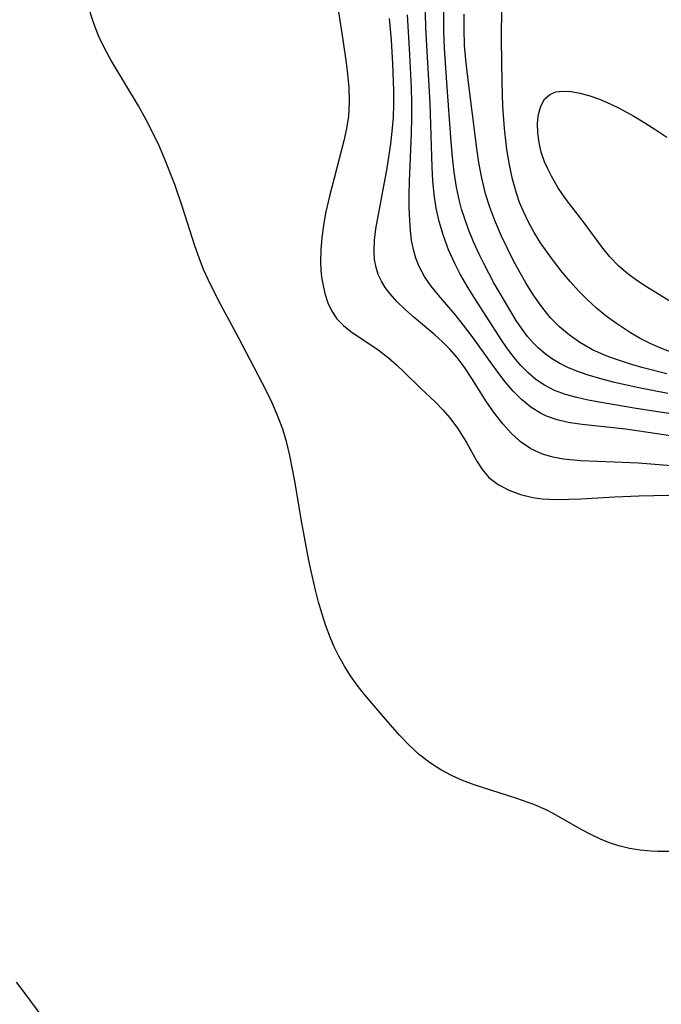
# Model space of a CAD drawing. Header units: metres. Extents: x 1073367 to 1082519, y 1569854 to 1574957.
# Tile 757 of 1056: x 1080391 to 1080474, y 1571589 to 1571716. Entities that reach past the tile are written whole.
import ezdxf

# ---------------------------------------------------------------- set-up
doc = ezdxf.new("R2010")
doc.units = ezdxf.units.M
doc.layers.add('CGG_CurvaNivelLidar_v1', color=253, linetype='Continuous', lineweight=30)

msp = doc.modelspace()

# ---------------------------------------------------------------- linework, layer by layer
at = {"layer": 'CGG_CurvaNivelLidar_v1'}
for p, q in [((1080443.9798, 1571715.0022, 74.5), (1080443.6031, 1571728.3404, 74.5)), ((1080400.8938, 1571715.8954, 76), (1080400.3161, 1571717.7412, 76)), ((1080432.4319, 1571718.5228, 76), (1080433.2261, 1571713.4982, 76)), ((1080446.2984, 1571714.6413, 74), (1080446.2683, 1571717.7255, 74)), ((1080453.7537, 1571713.4511, 73), (1080453.8003, 1571717.9739, 73)), ((1080439.5105, 1571713.4559, 75.5), (1080439.2558, 1571716.2829, 75.5)), ((1080441.8903, 1571711.6216, 75), (1080441.5854, 1571716.7308, 75)), ((1080448.9099, 1571714.9475, 73.5), (1080448.9375, 1571716.8196, 73.5)), ((1080401.252, 1571714.9165, 76), (1080400.8938, 1571715.8954, 76)), ((1080401.6491, 1571713.9523, 76), (1080401.252, 1571714.9165, 76)), ((1080444.5011, 1571705.3278, 74.5), (1080443.9798, 1571715.0022, 74.5)), ((1080448.9796, 1571712.7935, 73.5), (1080448.9099, 1571714.9475, 73.5)), ((1080402.4117, 1571712.3675, 76), (1080401.6491, 1571713.9523, 76)), ((1080446.3798, 1571712.43, 74), (1080446.2984, 1571714.6413, 74)), ((1080403.264, 1571710.8162, 76), (1080402.4117, 1571712.3675, 76)), ((1080433.2261, 1571713.4982, 76), (1080433.6515, 1571710.5435, 76)), ((1080439.7057, 1571710.4638, 75.5), (1080439.5105, 1571713.4559, 75.5)), ((1080446.6662, 1571707.9884, 74), (1080446.3798, 1571712.43, 74)), ((1080449.1342, 1571710.9125, 73.5), (1080448.9796, 1571712.7935, 73.5)), ((1080453.8172, 1571707.9928, 73), (1080453.7537, 1571713.4511, 73)), ((1080442.0965, 1571707.2965, 75), (1080441.8903, 1571711.6216, 75)), ((1080406.772, 1571704.9753, 76), (1080403.264, 1571710.8162, 76)), ((1080433.6515, 1571710.5435, 76), (1080433.8292, 1571709.0787, 76)), ((1080439.8199, 1571706.9433, 75.5), (1080439.7057, 1571710.4638, 75.5)), ((1080449.3471, 1571709.0338, 73.5), (1080449.1342, 1571710.9125, 73.5)), ((1080433.8292, 1571709.0787, 76), (1080433.9919, 1571707.3314, 76)), ((1080450.5629, 1571699.4402, 73.5), (1080449.3471, 1571709.0338, 73.5)), ((1080433.9919, 1571707.3314, 76), (1080434.0558, 1571705.473, 76)), ((1080442.1501, 1571705.3567, 75), (1080442.0965, 1571707.2965, 75)), ((1080447.2375, 1571700.3018, 74), (1080446.6662, 1571707.9884, 74)), ((1080453.9303, 1571704.9354, 73), (1080453.8172, 1571707.9928, 73)), ((1080439.8154, 1571705.1853, 75.5), (1080439.8199, 1571706.9433, 75.5)), ((1080459.3296, 1571705.8122, 72.5), (1080460.0176, 1571706.4513, 72.5)), ((1080460.0176, 1571706.4513, 72.5), (1080460.8005, 1571706.7675, 72.5)), ((1080460.8005, 1571706.7675, 72.5), (1080461.7194, 1571706.878, 72.5)), ((1080461.7194, 1571706.878, 72.5), (1080462.7429, 1571706.8234, 72.5)), ((1080462.7429, 1571706.8234, 72.5), (1080463.8767, 1571706.6283, 72.5)), ((1080463.8767, 1571706.6283, 72.5), (1080465.0669, 1571706.3134, 72.5)), ((1080465.0669, 1571706.3134, 72.5), (1080466.4367, 1571705.8359, 72.5)), ((1080407.7887, 1571703.1636, 76), (1080406.772, 1571704.9753, 76)), ((1080434.0558, 1571705.473, 76), (1080433.9544, 1571703.6335, 76)), ((1080439.7559, 1571703.4382, 75.5), (1080439.8154, 1571705.1853, 75.5)), ((1080442.163, 1571703.4186, 75), (1080442.1501, 1571705.3567, 75)), ((1080444.7726, 1571697.0343, 74.5), (1080444.5011, 1571705.3278, 74.5)), ((1080454.1347, 1571702.0464, 73), (1080453.9303, 1571704.9354, 73)), ((1080458.5337, 1571703.8533, 72.5), (1080458.839, 1571704.9249, 72.5)), ((1080458.839, 1571704.9249, 72.5), (1080459.3296, 1571705.8122, 72.5)), ((1080466.4367, 1571705.8359, 72.5), (1080467.8211, 1571705.2399, 72.5)), ((1080467.8211, 1571705.2399, 72.5), (1080469.0469, 1571704.6257, 72.5)), ((1080433.9544, 1571703.6335, 76), (1080433.7013, 1571702.0348, 76)), ((1080439.6238, 1571701.6491, 75.5), (1080439.7559, 1571703.4382, 75.5)), ((1080458.446, 1571703.2333, 72.5), (1080458.5337, 1571703.8533, 72.5)), ((1080469.0469, 1571704.6257, 72.5), (1080470.8534, 1571703.6397, 72.5)), ((1080470.8534, 1571703.6397, 72.5), (1080472.2994, 1571702.7788, 72.5)), ((1080408.6859, 1571701.4057, 76), (1080407.7887, 1571703.1636, 76)), ((1080442.123, 1571701.4311, 75), (1080442.163, 1571703.4186, 75)), ((1080458.4085, 1571702.6512, 72.5), (1080458.446, 1571703.2333, 72.5)), ((1080458.4412, 1571701.4583, 72.5), (1080458.4085, 1571702.6512, 72.5)), ((1080472.2994, 1571702.7788, 72.5), (1080473.7287, 1571701.8691, 72.5)), ((1080409.4866, 1571699.6901, 76), (1080408.6859, 1571701.4057, 76)), ((1080433.7013, 1571702.0348, 76), (1080433.3382, 1571700.4422, 76)), ((1080439.4463, 1571700.0554, 75.5), (1080439.6238, 1571701.6491, 75.5)), ((1080441.8331, 1571695.1647, 75), (1080442.123, 1571701.4311, 75)), ((1080454.4429, 1571699.3356, 73), (1080454.1347, 1571702.0464, 73)), ((1080458.6054, 1571700.2234, 72.5), (1080458.4412, 1571701.4583, 72.5)), ((1080473.7287, 1571701.8691, 72.5), (1080475.1335, 1571700.9229, 72.5)), ((1080410.2365, 1571697.9511, 76), (1080409.4866, 1571699.6901, 76)), ((1080433.3382, 1571700.4422, 76), (1080431.4747, 1571693.2812, 76)), ((1080438.9689, 1571696.8923, 75.5), (1080439.4463, 1571700.0554, 75.5)), ((1080447.4109, 1571698.3395, 74), (1080447.2375, 1571700.3018, 74)), ((1080458.8961, 1571698.9746, 72.5), (1080458.6054, 1571700.2234, 72.5)), ((1080447.6312, 1571696.39, 74), (1080447.4109, 1571698.3395, 74)), ((1080450.8292, 1571697.6335, 73.5), (1080450.5629, 1571699.4402, 73.5)), ((1080454.7682, 1571697.321, 73), (1080454.4429, 1571699.3356, 73)), ((1080459.3155, 1571697.7381, 72.5), (1080458.8961, 1571698.9746, 72.5)), ((1080411.4633, 1571694.7914, 76), (1080410.2365, 1571697.9511, 76)), ((1080451.1512, 1571695.8418, 73.5), (1080450.8292, 1571697.6335, 73.5)), ((1080455.1618, 1571695.4694, 73), (1080454.7682, 1571697.321, 73)), ((1080459.7296, 1571696.8, 72.5), (1080459.3155, 1571697.7381, 72.5)), ((1080437.5082, 1571689.0553, 75.5), (1080438.9689, 1571696.8923, 75.5)), ((1080444.8756, 1571695.2519, 74.5), (1080444.7726, 1571697.0343, 74.5)), ((1080447.9242, 1571694.4601, 74), (1080447.6312, 1571696.39, 74)), ((1080451.3985, 1571694.7088, 73.5), (1080451.1512, 1571695.8418, 73.5)), ((1080460.2007, 1571695.8743, 72.5), (1080459.7296, 1571696.8, 72.5)), ((1080461.122, 1571694.2782, 72.5), (1080460.2007, 1571695.8743, 72.5)), ((1080412.4532, 1571691.8613, 76), (1080411.4633, 1571694.7914, 76)), ((1080441.7963, 1571693.4547, 75), (1080441.8331, 1571695.1647, 75)), ((1080445.0401, 1571693.4842, 74.5), (1080444.8756, 1571695.2519, 74.5)), ((1080451.6868, 1571693.5872, 73.5), (1080451.3985, 1571694.7088, 73.5)), ((1080455.6699, 1571693.6574, 73), (1080455.1618, 1571695.4694, 73)), ((1080431.4747, 1571693.2812, 76), (1080430.9888, 1571691.0981, 76)), ((1080441.8098, 1571691.7701, 75), (1080441.7963, 1571693.4547, 75)), ((1080445.2987, 1571691.7324, 74.5), (1080445.0401, 1571693.4842, 74.5)), ((1080448.3065, 1571692.637, 74), (1080447.9242, 1571694.4601, 74)), ((1080452.2307, 1571691.8523, 73.5), (1080451.6868, 1571693.5872, 73.5)), ((1080456.0937, 1571692.4609, 73), (1080455.6699, 1571693.6574, 73)), ((1080462.1196, 1571692.8388, 72.5), (1080461.122, 1571694.2782, 72.5)), ((1080448.5833, 1571691.6086, 74), (1080448.3065, 1571692.637, 74)), ((1080456.5798, 1571691.2889, 73), (1080456.0937, 1571692.4609, 73)), ((1080464.3003, 1571689.9989, 72.5), (1080462.1196, 1571692.8388, 72.5)), ((1080414.0597, 1571686.8307, 76), (1080412.4532, 1571691.8613, 76)), ((1080430.9888, 1571691.0981, 76), (1080430.7028, 1571689.4983, 76)), ((1080441.874, 1571690.1123, 75), (1080441.8098, 1571691.7701, 75)), ((1080445.6703, 1571690.0088, 74.5), (1080445.2987, 1571691.7324, 74.5)), ((1080448.8995, 1571690.5907, 74), (1080448.5833, 1571691.6086, 74)), ((1080452.8685, 1571690.1465, 73.5), (1080452.2307, 1571691.8523, 73.5)), ((1080457.2417, 1571689.9069, 73), (1080456.5798, 1571691.2889, 73)), ((1080430.7028, 1571689.4983, 76), (1080430.488, 1571687.9068, 76)), ((1080441.9644, 1571688.8313, 75), (1080441.874, 1571690.1123, 75)), ((1080446.2251, 1571688.1502, 74.5), (1080445.6703, 1571690.0088, 74.5)), ((1080449.4847, 1571688.9566, 74), (1080448.8995, 1571690.5907, 74)), ((1080453.7441, 1571688.1047, 73.5), (1080452.8685, 1571690.1465, 73.5)), ((1080457.9785, 1571688.5622, 73), (1080457.2417, 1571689.9069, 73)), ((1080466.8536, 1571686.5418, 72.5), (1080464.3003, 1571689.9989, 72.5)), ((1080437.3253, 1571687.5955, 75.5), (1080437.5082, 1571689.0553, 75.5)), ((1080442.1117, 1571687.5774, 75), (1080441.9644, 1571688.8313, 75)), ((1080446.9108, 1571686.3346, 74.5), (1080446.2251, 1571688.1502, 74.5)), ((1080450.143, 1571687.3458, 74), (1080449.4847, 1571688.9566, 74)), ((1080458.7865, 1571687.2578, 73), (1080457.9785, 1571688.5622, 73)), ((1080430.488, 1571687.9068, 76), (1080430.3551, 1571686.3331, 76)), ((1080437.2616, 1571686.1736, 75.5), (1080437.3253, 1571687.5955, 75.5)), ((1080442.3438, 1571686.3561, 75), (1080442.1117, 1571687.5774, 75)), ((1080450.862, 1571685.7581, 74), (1080450.143, 1571687.3458, 74)), ((1080454.5074, 1571686.4978, 73.5), (1080453.7441, 1571688.1047, 73.5)), ((1080460.2213, 1571685.2318, 73), (1080458.7865, 1571687.2578, 73)), ((1080414.6092, 1571685.3053, 76), (1080414.0597, 1571686.8307, 76)), ((1080430.3551, 1571686.3331, 76), (1080430.3208, 1571684.7884, 76)), ((1080437.326, 1571685.0907, 75.5), (1080437.2616, 1571686.1736, 75.5)), ((1080442.6598, 1571685.2537, 75), (1080442.3438, 1571686.3561, 75)), ((1080447.7057, 1571684.5629, 74.5), (1080446.9108, 1571686.3346, 74.5)), ((1080451.4465, 1571684.5622, 74), (1080450.862, 1571685.7581, 74)), ((1080455.3162, 1571684.9152, 73.5), (1080454.5074, 1571686.4978, 73.5)), ((1080467.7603, 1571685.4384, 72.5), (1080466.8536, 1571686.5418, 72.5)), ((1080415.209, 1571683.8009, 76), (1080414.6092, 1571685.3053, 76)), ((1080430.3208, 1571684.7884, 76), (1080430.3713, 1571683.6918, 76)), ((1080437.5144, 1571684.0444, 75.5), (1080437.326, 1571685.0907, 75.5)), ((1080443.081, 1571684.1931, 75), (1080442.6598, 1571685.2537, 75)), ((1080448.4123, 1571683.1887, 74.5), (1080447.7057, 1571684.5629, 74.5)), ((1080452.7716, 1571682.0754, 74), (1080451.4465, 1571684.5622, 74)), ((1080456.1653, 1571683.3604, 73.5), (1080455.3162, 1571684.9152, 73.5)), ((1080461.6037, 1571683.4487, 73), (1080460.2213, 1571685.2318, 73)), ((1080468.9227, 1571684.2225, 72.5), (1080467.7603, 1571685.4384, 72.5)), ((1080415.7893, 1571682.4916, 76), (1080415.209, 1571683.8009, 76)), ((1080430.3713, 1571683.6918, 76), (1080430.471, 1571682.7942, 76)), ((1080437.8053, 1571683.1402, 75.5), (1080437.5144, 1571684.0444, 75.5)), ((1080438.2081, 1571682.2776, 75.5), (1080437.8053, 1571683.1402, 75.5)), ((1080443.785, 1571682.8863, 75), (1080443.081, 1571684.1931, 75)), ((1080449.4266, 1571681.4286, 74.5), (1080448.4123, 1571683.1887, 74.5)), ((1080456.9151, 1571682.0664, 73.5), (1080456.1653, 1571683.3604, 73.5)), ((1080462.6362, 1571682.2235, 73), (1080461.6037, 1571683.4487, 73)), ((1080470.0867, 1571683.2152, 72.5), (1080468.9227, 1571684.2225, 72.5)), ((1080471.2637, 1571682.3424, 72.5), (1080470.0867, 1571683.2152, 72.5)), ((1080417.0931, 1571679.8529, 76), (1080415.7893, 1571682.4916, 76)), ((1080430.471, 1571682.7942, 76), (1080430.6172, 1571681.9173, 76)), ((1080430.6172, 1571681.9173, 76), (1080430.908, 1571680.6621, 76)), ((1080438.7163, 1571681.4563, 75.5), (1080438.2081, 1571682.2776, 75.5)), ((1080444.6305, 1571681.6427, 75), (1080443.785, 1571682.8863, 75)), ((1080454.9478, 1571678.3354, 74), (1080452.7716, 1571682.0754, 74)), ((1080457.8976, 1571680.4724, 73.5), (1080456.9151, 1571682.0664, 73.5)), ((1080463.7159, 1571681.0385, 73), (1080462.6362, 1571682.2235, 73)), ((1080472.4913, 1571681.5238, 72.5), (1080471.2637, 1571682.3424, 72.5)), ((1080430.908, 1571680.6621, 76), (1080431.2975, 1571679.475, 76)), ((1080439.3108, 1571680.6711, 75.5), (1080438.7163, 1571681.4563, 75.5)), ((1080440.2672, 1571679.6026, 75.5), (1080439.3108, 1571680.6711, 75.5)), ((1080445.5761, 1571680.4434, 75), (1080444.6305, 1571681.6427, 75)), ((1080450.291, 1571680.0228, 74.5), (1080449.4266, 1571681.4286, 74.5)), ((1080464.8449, 1571679.9016, 73), (1080463.7159, 1571681.0385, 73)), ((1080478.3007, 1571677.9383, 72.5), (1080472.4913, 1571681.5238, 72.5)), ((1080419.7499, 1571674.9004, 76), (1080417.0931, 1571679.8529, 76)), ((1080431.2975, 1571679.475, 76), (1080431.8057, 1571678.3777, 76)), ((1080441.3237, 1571678.5749, 75.5), (1080440.2672, 1571679.6026, 75.5)), ((1080447.6915, 1571677.996, 75), (1080445.5761, 1571680.4434, 75)), ((1080453.696, 1571674.7397, 74.5), (1080450.291, 1571680.0228, 74.5)), ((1080458.9523, 1571678.947, 73.5), (1080457.8976, 1571680.4724, 73.5)), ((1080466.0531, 1571678.7983, 73), (1080464.8449, 1571679.9016, 73)), ((1080431.8057, 1571678.3777, 76), (1080432.4589, 1571677.3964, 76)), ((1080442.4504, 1571677.5793, 75.5), (1080441.3237, 1571678.5749, 75.5)), ((1080448.852, 1571676.5864, 75), (1080447.6915, 1571677.996, 75)), ((1080455.665, 1571677.1826, 74), (1080454.9478, 1571678.3354, 74)), ((1080460.0537, 1571677.594, 73.5), (1080458.9523, 1571678.947, 73.5)), ((1080467.3129, 1571677.7575, 73), (1080466.0531, 1571678.7983, 73)), ((1080432.4589, 1571677.3964, 76), (1080433.2878, 1571676.5357, 76)), ((1080445.1381, 1571675.3314, 75.5), (1080442.4504, 1571677.5793, 75.5)), ((1080456.4142, 1571676.0712, 74), (1080455.665, 1571677.1826, 74)), ((1080461.2625, 1571676.3491, 73.5), (1080460.0537, 1571677.594, 73.5)), ((1080468.6219, 1571676.7843, 73), (1080467.3129, 1571677.7575, 73)), ((1080470.4291, 1571675.6038, 73), (1080468.6219, 1571676.7843, 73)), ((1080433.2878, 1571676.5357, 76), (1080434.2489, 1571675.7725, 76)), ((1080434.2489, 1571675.7725, 76), (1080437.8058, 1571673.3723, 76)), ((1080449.9705, 1571675.1261, 75), (1080448.852, 1571676.5864, 75)), ((1080457.1198, 1571675.1323, 74), (1080456.4142, 1571676.0712, 74)), ((1080462.5285, 1571675.2707, 73.5), (1080461.2625, 1571676.3491, 73.5)), ((1080471.6848, 1571674.8722, 73), (1080470.4291, 1571675.6038, 73)), ((1080423.2043, 1571668.2974, 76), (1080419.7499, 1571674.9004, 76)), ((1080446.1308, 1571674.4344, 75.5), (1080445.1381, 1571675.3314, 75.5)), ((1080447.0748, 1571673.4853, 75.5), (1080446.1308, 1571674.4344, 75.5)), ((1080453.2537, 1571670.4801, 75), (1080449.9705, 1571675.1261, 75)), ((1080454.5327, 1571673.5308, 74.5), (1080453.696, 1571674.7397, 74.5)), ((1080457.8741, 1571674.2504, 74), (1080457.1198, 1571675.1323, 74)), ((1080458.474, 1571673.6386, 74), (1080457.8741, 1571674.2504, 74)), ((1080463.892, 1571674.317, 73.5), (1080462.5285, 1571675.2707, 73.5)), ((1080465.5431, 1571673.3954, 73.5), (1080463.892, 1571674.317, 73.5)), ((1080472.9744, 1571674.2042, 73), (1080471.6848, 1571674.8722, 73)), ((1080474.3758, 1571673.5832, 73), (1080472.9744, 1571674.2042, 73)), ((1080437.8058, 1571673.3723, 76), (1080439.1304, 1571672.357, 76)), ((1080448.0132, 1571672.3941, 75.5), (1080447.0748, 1571673.4853, 75.5)), ((1080455.3686, 1571672.4155, 74.5), (1080454.5327, 1571673.5308, 74.5)), ((1080459.44, 1571672.8113, 74), (1080458.474, 1571673.6386, 74)), ((1080467.2869, 1571672.6187, 73.5), (1080465.5431, 1571673.3954, 73.5)), ((1080475.8149, 1571673.038, 73), (1080474.3758, 1571673.5832, 73)), ((1080439.1304, 1571672.357, 76), (1080440.1681, 1571671.4546, 76)), ((1080448.907, 1571671.1936, 75.5), (1080448.0132, 1571672.3941, 75.5)), ((1080456.2529, 1571671.3643, 74.5), (1080455.3686, 1571672.4155, 74.5)), ((1080460.3424, 1571672.187, 74), (1080459.44, 1571672.8113, 74)), ((1080461.3004, 1571671.6325, 74), (1080460.3424, 1571672.187, 74)), ((1080462.4375, 1571671.0731, 74), (1080461.3004, 1571671.6325, 74)), ((1080468.4983, 1571672.1656, 73.5), (1080467.2869, 1571672.6187, 73.5)), ((1080470.3259, 1571671.5679, 73.5), (1080468.4983, 1571672.1656, 73.5)), ((1080471.9161, 1571671.1055, 73.5), (1080470.3259, 1571671.5679, 73.5)), ((1080440.1681, 1571671.4546, 76), (1080441.1673, 1571670.5069, 76)), ((1080441.1673, 1571670.5069, 76), (1080443.2528, 1571668.4299, 76)), ((1080449.901, 1571669.6914, 75.5), (1080448.907, 1571671.1936, 75.5)), ((1080454.2035, 1571669.2451, 75), (1080453.2537, 1571670.4801, 75)), ((1080457.1955, 1571670.4033, 74.5), (1080456.2529, 1571671.3643, 74.5)), ((1080458.2086, 1571669.5419, 74.5), (1080457.1955, 1571670.4033, 74.5)), ((1080463.6222, 1571670.5764, 74), (1080462.4375, 1571671.0731, 74)), ((1080464.8467, 1571670.1378, 74), (1080463.6222, 1571670.5764, 74)), ((1080475.1504, 1571670.2834, 73.5), (1080471.9161, 1571671.1055, 73.5)), ((1080451.8217, 1571666.6393, 75.5), (1080449.901, 1571669.6914, 75.5)), ((1080455.2476, 1571668.041, 75), (1080454.2035, 1571669.2451, 75)), ((1080459.2992, 1571668.7992, 74.5), (1080458.2086, 1571669.5419, 74.5)), ((1080466.591, 1571669.6167, 74), (1080464.8467, 1571670.1378, 74)), ((1080468.3796, 1571669.1626, 74), (1080466.591, 1571669.6167, 74)), ((1080471.5135, 1571668.4631, 74), (1080468.3796, 1571669.1626, 74)), ((1080424.026, 1571666.6037, 76), (1080423.2043, 1571668.2974, 76)), ((1080443.2528, 1571668.4299, 76), (1080445.1923, 1571666.5987, 76)), ((1080456.3574, 1571666.9396, 75), (1080455.2476, 1571668.041, 75)), ((1080460.626, 1571668.1227, 74.5), (1080459.2992, 1571668.7992, 74.5)), ((1080462.0393, 1571667.5958, 74.5), (1080460.626, 1571668.1227, 74.5)), ((1080475.2707, 1571667.7185, 74), (1080471.5135, 1571668.4631, 74)), ((1080424.7809, 1571664.888, 76), (1080424.026, 1571666.6037, 76)), ((1080445.1923, 1571666.5987, 76), (1080446.1669, 1571665.614, 76)), ((1080452.8308, 1571665.1827, 75.5), (1080451.8217, 1571666.6393, 75.5)), ((1080457.5396, 1571665.9676, 75), (1080456.3574, 1571666.9396, 75)), ((1080463.4852, 1571667.1973, 74.5), (1080462.0393, 1571667.5958, 74.5)), ((1080464.9788, 1571666.8737, 74.5), (1080463.4852, 1571667.1973, 74.5)), ((1080466.6569, 1571666.5618, 74.5), (1080464.9788, 1571666.8737, 74.5)), ((1080470.9118, 1571665.8579, 74.5), (1080466.6569, 1571666.5618, 74.5)), ((1080446.1669, 1571665.614, 76), (1080447.0778, 1571664.5748, 76)), ((1080458.7887, 1571665.1707, 75), (1080457.5396, 1571665.9676, 75)), ((1080478.3869, 1571664.6928, 74.5), (1080470.9118, 1571665.8579, 74.5)), ((1080425.4354, 1571663.1379, 76), (1080424.7809, 1571664.888, 76)), ((1080447.0778, 1571664.5748, 76), (1080448.0576, 1571663.238, 76)), ((1080453.9001, 1571663.8026, 75.5), (1080452.8308, 1571665.1827, 75.5)), ((1080459.5853, 1571664.7883, 75), (1080458.7887, 1571665.1707, 75)), ((1080460.9446, 1571664.3204, 75), (1080459.5853, 1571664.7883, 75)), ((1080462.3778, 1571663.991, 75), (1080460.9446, 1571664.3204, 75)), ((1080464.1671, 1571663.7152, 75), (1080462.3778, 1571663.991, 75)), ((1080425.9649, 1571661.3422, 76), (1080425.4354, 1571663.1379, 76)), ((1080448.0576, 1571663.238, 76), (1080449.2011, 1571661.3801, 76)), ((1080454.9795, 1571662.5914, 75.5), (1080453.9001, 1571663.8026, 75.5)), ((1080469.8052, 1571663.0995, 75), (1080464.1671, 1571663.7152, 75)), ((1080473.8928, 1571662.5188, 75), (1080469.8052, 1571663.0995, 75)), ((1080449.2011, 1571661.3801, 76), (1080450.5507, 1571658.969, 76)), ((1080456.1521, 1571661.5214, 75.5), (1080454.9795, 1571662.5914, 75.5)), ((1080457.542, 1571660.5855, 75.5), (1080456.1521, 1571661.5214, 75.5)), ((1080482.0045, 1571661.2357, 75), (1080473.8928, 1571662.5188, 75)), ((1080426.3541, 1571659.711, 76), (1080425.9649, 1571661.3422, 76)), ((1080459.0627, 1571659.8869, 75.5), (1080457.542, 1571660.5855, 75.5)), ((1080426.9896, 1571656.3909, 76), (1080426.3541, 1571659.711, 76)), ((1080450.5507, 1571658.969, 76), (1080451.2772, 1571657.8614, 76)), ((1080460.3903, 1571659.5, 75.5), (1080459.0627, 1571659.8869, 75.5)), ((1080461.7788, 1571659.2461, 75.5), (1080460.3903, 1571659.5, 75.5)), ((1080463.9646, 1571659.033, 75.5), (1080461.7788, 1571659.2461, 75.5)), ((1080468.3872, 1571658.8605, 75.5), (1080463.9646, 1571659.033, 75.5)), ((1080471.4788, 1571658.6985, 75.5), (1080468.3872, 1571658.8605, 75.5)), ((1080451.2772, 1571657.8614, 76), (1080452.1175, 1571656.8812, 76)), ((1080482.8334, 1571657.8477, 75.5), (1080471.4788, 1571658.6985, 75.5)), ((1080427.9068, 1571650.9991, 76), (1080426.9896, 1571656.3909, 76)), ((1080452.1175, 1571656.8812, 76), (1080453.3078, 1571655.9434, 76)), ((1080453.3078, 1571655.9434, 76), (1080454.683, 1571655.2138, 76)), ((1080454.683, 1571655.2138, 76), (1080456.1931, 1571654.665, 76)), ((1080456.1931, 1571654.665, 76), (1080457.7984, 1571654.2838, 76)), ((1080457.7984, 1571654.2838, 76), (1080458.9928, 1571654.1183, 76)), ((1080458.9928, 1571654.1183, 76), (1080460.9037, 1571654.0247, 76)), ((1080460.9037, 1571654.0247, 76), (1080462.4511, 1571654.0386, 76)), ((1080462.4511, 1571654.0386, 76), (1080464.0324, 1571654.1006, 76)), ((1080464.0324, 1571654.1006, 76), (1080468.4306, 1571654.347, 76)), ((1080468.4306, 1571654.347, 76), (1080471.5092, 1571654.473, 76)), ((1080471.5092, 1571654.473, 76), (1080477.2915, 1571654.5986, 76)), ((1080428.8356, 1571646.1388, 76), (1080427.9068, 1571650.9991, 76)), ((1080429.2462, 1571644.1902, 76), (1080428.8356, 1571646.1388, 76)), ((1080429.6904, 1571642.2758, 76), (1080429.2462, 1571644.1902, 76)), ((1080430.0901, 1571640.721, 76), (1080429.6904, 1571642.2758, 76)), ((1080430.529, 1571639.1827, 76), (1080430.0901, 1571640.721, 76)), ((1080431.0186, 1571637.6669, 76), (1080430.529, 1571639.1827, 76)), ((1080431.5734, 1571636.1811, 76), (1080431.0186, 1571637.6669, 76)), ((1080432.1079, 1571634.9472, 76), (1080431.5734, 1571636.1811, 76)), ((1080432.7026, 1571633.7442, 76), (1080432.1079, 1571634.9472, 76)), ((1080433.432, 1571632.4504, 76), (1080432.7026, 1571633.7442, 76)), ((1080434.2285, 1571631.1975, 76), (1080433.432, 1571632.4504, 76)), ((1080435.086, 1571629.9861, 76), (1080434.2285, 1571631.1975, 76)), ((1080436.0232, 1571628.784, 76), (1080435.086, 1571629.9861, 76)), ((1080438.772, 1571625.55, 76), (1080436.0232, 1571628.784, 76)), ((1080440.5622, 1571623.5212, 76), (1080438.772, 1571625.55, 76)), ((1080441.8231, 1571622.2071, 76), (1080440.5622, 1571623.5212, 76)), ((1080443.1483, 1571620.9791, 76), (1080441.8231, 1571622.2071, 76)), ((1080444.559, 1571619.871, 76), (1080443.1483, 1571620.9791, 76)), ((1080445.8812, 1571619.0234, 76), (1080444.559, 1571619.871, 76)), ((1080447.2726, 1571618.285, 76), (1080445.8812, 1571619.0234, 76)), ((1080448.7195, 1571617.6459, 76), (1080447.2726, 1571618.285, 76)), ((1080450.2038, 1571617.0967, 76), (1080448.7195, 1571617.6459, 76)), ((1080455.7425, 1571615.3202, 76), (1080450.2038, 1571617.0967, 76)), ((1080457.9164, 1571614.5372, 76), (1080455.7425, 1571615.3202, 76)), ((1080459.5175, 1571613.8379, 76), (1080457.9164, 1571614.5372, 76)), ((1080460.5064, 1571613.3357, 76), (1080459.5175, 1571613.8379, 76)), ((1080464.0698, 1571611.3123, 76), (1080460.5064, 1571613.3357, 76)), ((1080465.3825, 1571610.6083, 76), (1080464.0698, 1571611.3123, 76)), ((1080466.5409, 1571610.0583, 76), (1080465.3825, 1571610.6083, 76)), ((1080467.7264, 1571609.5781, 76), (1080466.5409, 1571610.0583, 76)), ((1080468.9413, 1571609.1831, 76), (1080467.7264, 1571609.5781, 76)), ((1080470.2918, 1571608.865, 76), (1080468.9413, 1571609.1831, 76)), ((1080471.6726, 1571608.6487, 76), (1080470.2918, 1571608.865, 76)), ((1080473.077, 1571608.5184, 76), (1080471.6726, 1571608.6487, 76)), ((1080474.0339, 1571608.4724, 76), (1080473.077, 1571608.5184, 76)), ((1080475.5158, 1571608.4552, 76), (1080474.0339, 1571608.4724, 76)), ((1080390.932, 1571591.5237, 75.5), (1080391.8088, 1571590.4181, 75.5)), ((1080391.8088, 1571590.4181, 75.5), (1080394.3964, 1571586.9445, 75.5))]:
    msp.add_line(p, q, dxfattribs=at)

doc.saveas('drawing.dxf')
